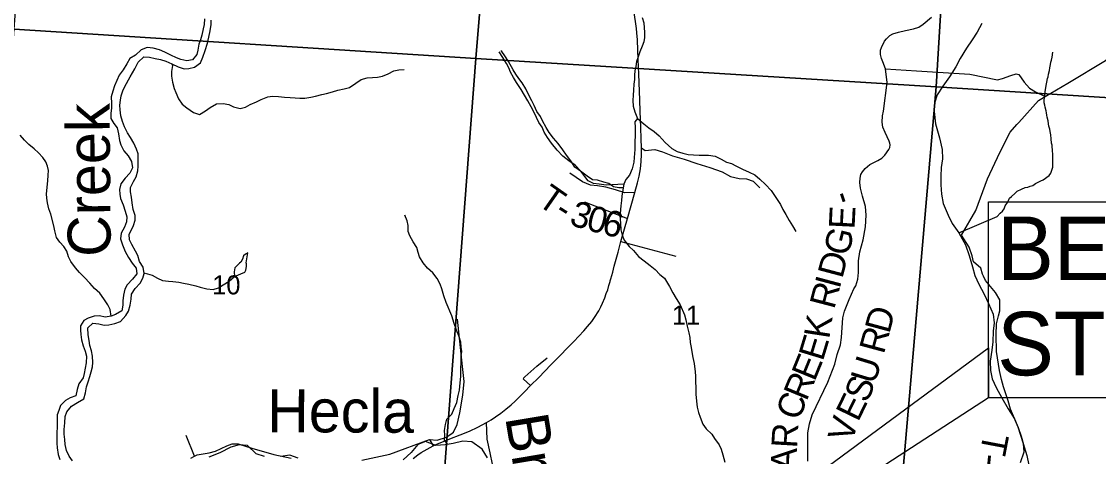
# Model space of a CAD drawing. Extents: x 0 to 34, y 0 to 22.
# Drawn here: x 3.758 to 6.132, y 17.554 to 18.512 of the extents above; entities that cross this region are included whole.
import ezdxf

# ---------------------------------------------------------------- set-up
doc = ezdxf.new("R2010")
doc.units = 0
for name, color, linetype in [('GM_X_Corporation', 7, 'Continuous'), ('GM_X_County_Road', 7, 'Continuous'), ('GM_X_County_Road_Text', 7, 'Continuous'), ('GM_X_Major_River', 7, 'Continuous'), ('GM_X_Minor_Lake', 7, 'Continuous'), ('GM_X_Minor_River', 7, 'Continuous'), ('GM_X_Minor_River_Text', 7, 'Continuous'), ('GM_X_Section_Text', 7, 'Continuous'), ('GM_X_State_Route', 7, 'Continuous'), ('GM_X_Township_Road', 7, 'Continuous'), ('GM_X_Township_Road_Text', 7, 'Continuous'), ('SH_Masking', 7, 'Continuous'), ('SH_Text', 7, 'Continuous')]:
    doc.layers.add(name, color=color, linetype=linetype)

msp = doc.modelspace()

# ---------------------------------------------------------------- linework, layer by layer
at = {"layer": 'GM_X_Corporation'}
for points in [[(3.8179, 19.5177), (4.8445, 19.4512), (4.7598, 18.4308), (3.742, 18.4953)], [(4.8445, 19.4512), (5.8355, 19.3781), (5.775, 18.3681), (4.7598, 18.4308)], [(5.8355, 19.3781), (6.8303, 19.3047), (6.7676, 18.3985), (6.7615, 18.3053), (5.775, 18.3681)], [(4.7598, 18.4308), (4.6804, 17.3872), (3.6641, 17.4586), (3.742, 18.4953)], [(4.7598, 18.4308), (5.775, 18.3681), (5.6845, 17.321), (4.6804, 17.3872)], [(5.775, 18.3681), (6.7615, 18.3053), (6.6999, 17.3699), (6.6918, 17.2464), (5.6845, 17.321)]]:
    msp.add_lwpolyline(points, close=True, dxfattribs=at)
at = {"layer": 'GM_X_County_Road'}
for points in [[(5.4915, 17.5433), (5.4915, 17.6057), (5.4951, 17.6257), (5.5016, 17.6455), (5.5361, 17.7175), (5.5512, 17.7568), (5.5561, 17.7783), (5.5639, 17.7996), (5.5661, 17.8158), (5.5688, 17.8587), (5.5725, 17.8738), (5.583, 17.8991), (5.5932, 17.9227), (5.5976, 17.9295), (5.6023, 17.9445), (5.6037, 17.9589), (5.6037, 17.9846), (5.6061, 18.0042), (5.6138, 18.0306), (5.6191, 18.0598), (5.6204, 18.0854), (5.6188, 18.1042), (5.6126, 18.1271), (5.608, 18.1451), (5.6067, 18.1571), (5.6068, 18.1665), (5.6085, 18.175), (5.6124, 18.1811), (5.6183, 18.1883), (5.6282, 18.1967), (5.6463, 18.2056), (5.6547, 18.2111), (5.6617, 18.2176), (5.6706, 18.2301), (5.6723, 18.2343), (5.6731, 18.2402), (5.6727, 18.2437), (5.6713, 18.248), (5.6622, 18.2673), (5.6571, 18.2795), (5.6556, 18.2902), (5.6566, 18.3039), (5.6587, 18.3143), (5.6668, 18.378), (5.6632, 18.4081), (5.6573, 18.423), (5.6544, 18.4308), (5.6523, 18.4393), (5.6521, 18.4486), (5.6543, 18.4549), (5.6605, 18.4687), (5.665, 18.474), (5.6729, 18.481), (5.6794, 18.485), (5.6918, 18.4889), (5.7072, 18.4919), (5.7244, 18.4962), (5.7366, 18.4997), (5.7461, 18.5063), (5.7644, 18.5215)], [(4.8803, 17.7097), (4.8651, 17.724), (4.8655, 17.727), (4.8678, 17.7292), (4.8941, 17.7522), (4.9172, 17.7707)], [(4.7834, 17.6281), (4.7935, 17.6343), (4.8035, 17.6409), (4.8152, 17.6492), (4.826, 17.6576), (4.8378, 17.6673), (4.8467, 17.6757), (4.8571, 17.6858), (4.8669, 17.6956), (4.8803, 17.7097)], [(4.8886, 16.9624), (4.8894, 16.9787), (4.8887, 17.0141), (4.8892, 17.0726), (4.8884, 17.1231), (4.8823, 17.1597), (4.875, 17.1887), (4.8711, 17.2013), (4.8646, 17.2132), (4.8547, 17.2313), (4.8468, 17.2482), (4.831, 17.2926), (4.8221, 17.3179), (4.8198, 17.3327), (4.8178, 17.3985), (4.8173, 17.4627), (4.8096, 17.494), (4.7965, 17.5369), (4.7918, 17.5617), (4.7849, 17.5918), (4.7834, 17.6281)], [(4.1314, 17.5498), (4.1395, 17.554), (4.1456, 17.5571), (4.1722, 17.5618), (4.1859, 17.565), (4.2108, 17.5766), (4.2227, 17.5817), (4.2363, 17.581), (4.266, 17.5716), (4.3146, 17.5577), (4.3531, 17.5497)], [(4.5087, 17.5456), (4.57, 17.5588), (4.6581, 17.5909), (4.6656, 17.5771)]]:
    msp.add_lwpolyline(points, dxfattribs=at)
at = {"layer": 'GM_X_Major_River'}
for points in [[(4.1618, 18.5181), (4.1611, 18.5056), (4.1592, 18.4957), (4.1558, 18.4821), (4.1527, 18.4718), (4.1493, 18.462), (4.1474, 18.449), (4.1448, 18.4396), (4.135, 18.4278), (4.1225, 18.4251), (4.1096, 18.4285), (4.0998, 18.4323), (4.0873, 18.438), (4.0745, 18.4445), (4.0624, 18.4498), (4.0488, 18.4532), (4.0356, 18.4551), (4.0219, 18.4493), (4.0095, 18.438), (3.9974, 18.4307), (3.9906, 18.419), (3.9826, 18.4053), (3.9739, 18.3935), (3.9686, 18.3821), (3.9633, 18.37), (3.9599, 18.3586), (3.9562, 18.3461), (3.9565, 18.3324), (3.9565, 18.3218), (3.955, 18.3096), (3.9554, 18.2982), (3.9622, 18.2872), (3.9694, 18.2774), (3.972, 18.2645), (3.9743, 18.25), (3.9773, 18.2402), (3.9841, 18.2269), (3.9936, 18.2163), (4.0007, 18.2034), (4.003, 18.1893), (3.9969, 18.1775), (3.9871, 18.1669), (3.9773, 18.1544), (3.9746, 18.1415), (3.9754, 18.1312), (3.9769, 18.1217), (3.9822, 18.1077), (3.9871, 18.0944), (3.9909, 18.0819), (3.9897, 18.0705), (3.9852, 18.0587), (3.9784, 18.0458), (3.9765, 18.0329), (3.9807, 18.0196), (3.9867, 18.0052), (3.9939, 17.9919), (4.0022, 17.9798), (4.0113, 17.9684), (4.0128, 17.9562), (4.0033, 17.9441), (3.9916, 17.9319), (3.9863, 17.922), (3.9829, 17.9091), (3.9818, 17.8966), (3.9818, 17.8871), (3.9795, 17.8742), (3.9659, 17.8666), (3.9561, 17.8624), (3.9425, 17.8605), (3.9307, 17.8632), (3.9186, 17.8628), (3.9054, 17.8586), (3.8956, 17.8533), (3.8884, 17.8415), (3.8884, 17.8316), (3.8892, 17.8222), (3.891, 17.8108), (3.8941, 17.7975)], [(3.9148, 17.7508), (3.9156, 17.7603), (3.9152, 17.7743), (3.913, 17.7861), (3.9092, 17.7982), (3.9073, 17.8093), (3.9054, 17.8218), (3.9047, 17.837), (3.9156, 17.8476), (3.9288, 17.8461), (3.9406, 17.8431), (3.9512, 17.8438), (3.964, 17.8465), (3.9769, 17.8507), (3.9886, 17.864), (3.9946, 17.8735), (3.9977, 17.8867), (3.9999, 17.9), (4.0011, 17.911), (4.0086, 17.9236), (4.02, 17.9354), (4.0256, 17.9467), (4.029, 17.9566), (4.0264, 17.9707), (4.0188, 17.9832), (4.0151, 17.9961), (4.0094, 18.0063), (4.0018, 18.0208), (3.9962, 18.0306), (3.9958, 18.0432), (4.0011, 18.0527), (4.0052, 18.0625), (4.0086, 18.0739), (4.0086, 18.0849), (4.0049, 18.0975), (4.0026, 18.1123), (4.0011, 18.1252), (3.9985, 18.1365), (3.9985, 18.146), (4.0053, 18.1597), (4.0109, 18.1696), (4.0151, 18.1833), (4.0155, 18.1935), (4.0155, 18.2057), (4.0159, 18.2208), (4.0121, 18.2307), (4.0057, 18.244), (3.9988, 18.2565), (3.992, 18.2668), (3.9852, 18.2797), (3.9807, 18.2918), (3.9777, 18.3043), (3.9758, 18.3176), (3.975, 18.3279), (3.9766, 18.3389), (3.9781, 18.3484), (3.9815, 18.3594), (3.9864, 18.3689), (3.9977, 18.3901), (4.0083, 18.4076), (4.0155, 18.4228), (4.028, 18.4342), (4.0408, 18.4334), (4.0533, 18.4308), (4.065, 18.4281), (4.0767, 18.4247), (4.09, 18.419), (4.1036, 18.4122), (4.1172, 18.408), (4.1274, 18.4088), (4.1399, 18.4115), (4.1527, 18.421), (4.1584, 18.4335), (4.1629, 18.4479), (4.1686, 18.4642), (4.1713, 18.4775), (4.1743, 18.4912), (4.1766, 18.5052), (4.1766, 18.5151)], [(3.8941, 17.7975), (3.899, 17.7853), (3.902, 17.7747), (3.9012, 17.7599), (3.899, 17.7481), (3.8963, 17.7367), (3.8941, 17.7269), (3.885, 17.7136), (3.8808, 17.701), (3.8782, 17.6874), (3.8657, 17.6824), (3.8551, 17.6767), (3.8445, 17.6657), (3.8407, 17.6551), (3.8373, 17.6452), (3.837, 17.6323), (3.837, 17.6187), (3.8362, 17.6054), (3.8362, 17.5932), (3.8362, 17.583), (3.8369, 17.5727), (3.8392, 17.5575), (3.8426, 17.5469)], [(3.871, 17.5439), (3.8638, 17.5541), (3.8574, 17.5667), (3.8547, 17.5796), (3.8536, 17.591), (3.8525, 17.6027), (3.8525, 17.6126), (3.8536, 17.6274), (3.8543, 17.6414), (3.8581, 17.6517), (3.8687, 17.6646), (3.8819, 17.6722), (3.8956, 17.6806), (3.8993, 17.6938), (3.902, 17.7068), (3.9054, 17.7181), (3.9092, 17.7299), (3.9122, 17.7402), (3.9148, 17.7508)]]:
    msp.add_lwpolyline(points, dxfattribs=at)
at = {"layer": 'GM_X_Minor_Lake'}
for points in [[(4.257, 18.002), (4.2521, 17.9994), (4.2479, 17.9956), (4.2456, 17.9884), (4.2422, 17.9819), (4.2388, 17.9793), (4.2289, 17.9691), (4.2274, 17.9607), (4.2282, 17.9499)], [(4.2282, 17.9499), (4.2508, 17.9595), (4.2527, 17.9641), (4.2543, 17.972), (4.2543, 17.9777), (4.2539, 17.9804), (4.257, 18.002)]]:
    msp.add_lwpolyline(points, dxfattribs=at)
at = {"layer": 'GM_X_Minor_River'}
for points in [[(5.1268, 18.5206), (5.1299, 18.5092), (5.131, 18.4982), (5.1321, 18.4883), (5.1321, 18.4769), (5.1302, 18.4674), (5.1268, 18.458), (5.1215, 18.4454), (5.1181, 18.4344), (5.1144, 18.4238), (5.1125, 18.4132), (5.1106, 18.4037), (5.1098, 18.3938), (5.1094, 18.3843), (5.1083, 18.3741), (5.1075, 18.3611), (5.1068, 18.3494), (5.106, 18.338), (5.1068, 18.3255), (5.1102, 18.3133), (5.1166, 18.2981), (5.1306, 18.2868), (5.1412, 18.278), (5.1529, 18.2697), (5.1638, 18.2602), (5.1774, 18.2454), (5.1922, 18.2325), (5.2035, 18.2257), (5.2164, 18.2219), (5.2277, 18.2188), (5.2398, 18.2181), (5.2523, 18.2177), (5.2731, 18.2177), (5.2874, 18.2155), (5.301, 18.209), (5.3124, 18.2022), (5.3233, 18.1988), (5.3332, 18.1942), (5.3475, 18.1866), (5.3623, 18.1802), (5.3751, 18.1741), (5.3857, 18.1643), (5.3982, 18.1525), (5.411, 18.14), (5.4212, 18.124), (5.4318, 18.1085), (5.4367, 18.0978), (5.4435, 18.0864), (5.4507, 18.0735), (5.4579, 18.0618), (5.4655, 18.0492)], [(5.8756, 18.5077), (5.8649, 18.4888), (5.8543, 18.4714), (5.8413, 18.4532), (5.8276, 18.4304), (5.8177, 18.4122), (5.804, 18.3903), (5.7896, 18.3698), (5.7767, 18.3501), (5.7713, 18.3319), (5.7705, 18.3137), (5.7734, 18.2864), (5.7824, 18.256), (5.7877, 18.2301), (5.7884, 18.2096), (5.786, 18.1906), (5.7852, 18.1709), (5.7852, 18.1519), (5.7866, 18.1314), (5.7903, 18.1109), (5.8008, 18.0851), (5.8099, 18.0668), (5.8249, 18.0463), (5.8392, 18.0196), (5.8475, 17.9961), (5.855, 17.9717), (5.8602, 17.952), (5.8685, 17.933), (5.8806, 17.9109), (5.8903, 17.8904), (5.9001, 17.8668), (5.9023, 17.8478), (5.9007, 17.8296), (5.8999, 17.8061), (5.8976, 17.7879), (5.8937, 17.7636), (5.8944, 17.7431), (5.8982, 17.7248), (5.9072, 17.7058), (5.9192, 17.683), (5.9335, 17.6587), (5.9471, 17.6366), (5.9554, 17.6176), (5.9621, 17.5986), (5.9689, 17.575), (5.9748, 17.5553), (5.9786, 17.534)], [(5.0846, 18.1454), (5.0748, 18.1456), (5.0635, 18.1476), (5.0529, 18.1548), (5.0419, 18.1583), (5.0279, 18.1625), (5.0169, 18.1629), (5.0056, 18.1709), (4.9909, 18.1824), (4.978, 18.1908), (4.9697, 18.2048), (4.9596, 18.2178), (4.9516, 18.2296), (4.9411, 18.2433), (4.9309, 18.2547), (4.9215, 18.2677), (4.9147, 18.2783), (4.9071, 18.2931), (4.9026, 18.303), (4.8943, 18.3141), (4.8887, 18.327), (4.8834, 18.3373), (4.8759, 18.3513), (4.8702, 18.3635), (4.8623, 18.3768), (4.8544, 18.3863), (4.848, 18.3959), (4.842, 18.4057), (4.8322, 18.424), (4.8242, 18.4366), (4.8175, 18.4461), (4.8148, 18.4472)], [(5.0863, 18.1535), (5.047, 18.1516), (5.0319, 18.1534), (5.0191, 18.155), (5.0077, 18.161), (5.0002, 18.1705), (4.9911, 18.1823), (4.9786, 18.1952), (4.9646, 18.2047), (4.9514, 18.2153), (4.9389, 18.2286), (4.9265, 18.2437), (4.9178, 18.2566), (4.9106, 18.268), (4.9061, 18.2794), (4.8989, 18.2897), (4.8936, 18.3007), (4.8875, 18.3132), (4.8819, 18.3242), (4.8743, 18.3375), (4.8671, 18.3496), (4.86, 18.3622), (4.8497, 18.3777), (4.8429, 18.3887), (4.8365, 18.4001), (4.8327, 18.41), (4.8275, 18.4195), (4.8191, 18.4324), (4.8116, 18.4453)], [(5.8249, 18.0463), (5.9092, 18.0823), (5.9158, 18.0894), (5.9208, 18.0939), (5.9243, 18.0995), (5.9266, 18.1056), (5.9321, 18.1131), (5.934, 18.1176), (5.9364, 18.1225), (5.9406, 18.1262), (5.948, 18.133), (5.953, 18.1382), (5.9629, 18.1426), (5.9709, 18.1463), (5.977, 18.1473), (5.9816, 18.1491), (5.9877, 18.1509), (5.9934, 18.155), (5.9999, 18.1579), (6.0056, 18.1613), (6.0102, 18.1635), (6.0236, 18.1727), (6.0275, 18.1776), (6.0295, 18.1841), (6.0315, 18.1912), (6.0318, 18.2076), (6.0316, 18.216), (6.0317, 18.2213), (6.0314, 18.2255), (6.0311, 18.23), (6.0304, 18.235), (6.0301, 18.2399), (6.0291, 18.2441), (6.0281, 18.2533), (6.0275, 18.262), (6.0261, 18.2697), (6.0251, 18.275), (6.0233, 18.2815), (6.0222, 18.2865), (6.0216, 18.2933), (6.0195, 18.301), (6.0188, 18.3059), (6.0181, 18.3105), (6.017, 18.3151), (6.0153, 18.3235), (6.0142, 18.3277), (6.0128, 18.333), (6.0129, 18.3395), (6.0134, 18.3436), (6.0139, 18.3505), (6.0151, 18.3577), (6.0164, 18.3656), (6.0169, 18.3709), (6.0185, 18.3781), (6.0198, 18.3861), (6.0214, 18.3903), (6.0226, 18.3959), (6.0243, 18.4043), (6.0252, 18.4103), (6.0268, 18.4172), (6.0276, 18.4221), (6.0292, 18.427), (6.0305, 18.4334), (6.0322, 18.4444)], [(4.09, 18.419), (4.0911, 18.4149), (4.0888, 18.4019), (4.0888, 18.3913), (4.0911, 18.3784), (4.0949, 18.3647), (4.0983, 18.3553), (4.1043, 18.3416), (4.1126, 18.3302), (4.1232, 18.3215), (4.1376, 18.3116), (4.1508, 18.3071), (4.164, 18.3154), (4.1743, 18.3227), (4.1886, 18.3303), (4.203, 18.3314), (4.2151, 18.3291), (4.2257, 18.3242), (4.2404, 18.3204), (4.2525, 18.3235), (4.2627, 18.3288), (4.2763, 18.3352), (4.2869, 18.3402), (4.3016, 18.3459), (4.3115, 18.3474), (4.3251, 18.347), (4.3379, 18.3452), (4.3504, 18.3444), (4.3617, 18.3437), (4.3723, 18.3433), (4.3829, 18.3433), (4.3961, 18.3456), (4.4067, 18.3475), (4.4203, 18.3509), (4.4305, 18.3532), (4.4438, 18.3574), (4.4559, 18.3604), (4.4695, 18.3635), (4.4812, 18.3669), (4.4956, 18.3764), (4.5073, 18.384), (4.5201, 18.3878), (4.5319, 18.3889), (4.5432, 18.3893), (4.5542, 18.3916), (4.567, 18.3965), (4.5795, 18.403), (4.5901, 18.4057), (4.6022, 18.4064)], [(5.1166, 18.2981), (5.1102, 18.2909), (5.1109, 18.2784), (5.1113, 18.2689), (5.1113, 18.2594), (5.1105, 18.248), (5.1102, 18.2298), (5.109, 18.212), (5.1083, 18.2021), (5.1049, 18.1873), (5.0984, 18.1732), (5.0909, 18.1637), (5.0863, 18.1535), (5.0837, 18.1409), (5.0818, 18.1273), (5.081, 18.1178), (5.0795, 18.106), (5.0784, 18.0893), (5.078, 18.0768), (5.0788, 18.0669), (5.0799, 18.0532), (5.0825, 18.0411), (5.0871, 18.0301), (5.0977, 18.016), (5.1075, 18.0073), (5.1184, 17.994), (5.1309, 17.9845), (5.1445, 17.9747), (5.1555, 17.9659), (5.1657, 17.9545), (5.1755, 17.9462), (5.1872, 17.9284), (5.1944, 17.9143), (5.2016, 17.9014), (5.2103, 17.8874), (5.2197, 17.8653), (5.2231, 17.8543), (5.2261, 17.8407), (5.2292, 17.8259), (5.2314, 17.8156), (5.2326, 17.805), (5.2348, 17.7936), (5.2363, 17.7841), (5.2382, 17.7719), (5.2413, 17.7583), (5.2435, 17.74), (5.2439, 17.7302), (5.2443, 17.7169), (5.2446, 17.7063), (5.245, 17.6911), (5.2462, 17.6751), (5.2477, 17.6618), (5.2507, 17.6504), (5.2541, 17.6398), (5.2605, 17.6246), (5.2677, 17.6144), (5.2798, 17.603), (5.2862, 17.5931), (5.296, 17.5795), (5.3006, 17.5696), (5.3043, 17.5571), (5.3089, 17.5407)], [(3.9561, 17.8624), (3.9538, 17.8772), (3.9485, 17.8875), (3.9402, 17.9008), (3.9311, 17.9137), (3.9194, 17.9235), (3.9088, 17.9353), (3.8975, 17.9482), (3.8862, 17.9588), (3.8775, 17.9691), (3.8673, 17.9831), (3.862, 17.9937), (3.8582, 18.0063), (3.8514, 18.0161), (3.8427, 18.0256), (3.8359, 18.0362), (3.8321, 18.0507), (3.8298, 18.0617), (3.8234, 18.0875), (3.8185, 18.0992), (3.8155, 18.1121), (3.814, 18.1224), (3.8132, 18.1326), (3.8163, 18.1607), (3.817, 18.1736), (3.8182, 18.1839), (3.8159, 18.1934), (3.8117, 18.2029), (3.8057, 18.2124), (3.7962, 18.2226), (3.7864, 18.2317), (3.7747, 18.2408), (3.7649, 18.2507), (3.7558, 18.2613)], [(4.6984, 17.5801), (4.6912, 17.5896), (4.6916, 17.6006), (4.6909, 17.6105), (4.6928, 17.6242), (4.6958, 17.6355), (4.7068, 17.6465), (4.7122, 17.6594), (4.7179, 17.6723), (4.7213, 17.6878), (4.7236, 17.6996), (4.7256, 17.7155), (4.7271, 17.73), (4.7271, 17.7459), (4.7276, 17.7622), (4.7276, 17.7752), (4.7291, 17.7846), (4.7276, 17.7941), (4.7269, 17.8051), (4.7228, 17.8192), (4.7171, 17.8321), (4.7119, 17.8462), (4.707, 17.8637), (4.6942, 17.893), (4.6893, 17.9074), (4.6848, 17.9226), (4.6811, 17.9329), (4.675, 17.9458), (4.6649, 17.958), (4.6531, 17.9683), (4.6437, 17.9801), (4.6358, 17.9931), (4.6328, 18.0033), (4.6298, 18.0143), (4.6219, 18.0265), (4.6147, 18.0398), (4.611, 18.0493), (4.6106, 18.0622), (4.6087, 18.0729), (4.6035, 18.0851), (4.6035, 18.0839)], [(4.029, 17.9566), (4.0313, 17.9578), (4.0464, 17.9528), (4.0585, 17.9464), (4.0691, 17.9415), (4.0823, 17.9396), (4.0922, 17.9388), (4.1054, 17.9373), (4.1152, 17.9354), (4.1273, 17.9331), (4.1424, 17.9297), (4.1526, 17.9267), (4.167, 17.9229), (4.1806, 17.9214), (4.1923, 17.9252), (4.2029, 17.9317), (4.2165, 17.94), (4.2282, 17.9499)], [(4.2943, 17.5535), (4.2754, 17.5592), (4.2569, 17.5775), (4.2379, 17.5791), (4.2201, 17.5738), (4.1959, 17.5612), (4.1716, 17.5517)], [(4.786, 17.5504), (4.774, 17.5698), (4.7509, 17.5858), (4.7316, 17.587), (4.71, 17.5824), (4.6926, 17.579), (4.6714, 17.5779), (4.6491, 17.5863), (4.632, 17.5798), (4.6172, 17.5623), (4.5994, 17.546)], [(4.3685, 17.5496), (4.3499, 17.5561), (4.3303, 17.5535)]]:
    msp.add_lwpolyline(points, dxfattribs=at)
at = {"layer": 'GM_X_State_Route'}
msp.add_line((5.0558, 17.9388), (5.0563, 17.9405), dxfattribs=at)
for points in [[(5.0563, 17.9405), (5.0575, 17.9449), (5.0616, 17.9597), (5.0652, 17.9726), (5.0738, 18.0035), (5.0798, 18.0269), (5.0944, 18.0777), (5.1105, 18.1349), (5.1162, 18.1569), (5.1199, 18.1713), (5.1228, 18.1871), (5.1247, 18.2039), (5.1251, 18.219), (5.1253, 18.2336), (5.1246, 18.2536), (5.1236, 18.2782), (5.1222, 18.3144), (5.1213, 18.3384), (5.1207, 18.3583), (5.1194, 18.396), (5.118, 18.4281), (5.1173, 18.4487), (5.1161, 18.4719), (5.115, 18.487), (5.1138, 18.4968), (5.1118, 18.5119), (5.1082, 18.5365)], [(4.8803, 17.7097), (4.899, 17.7279), (4.9254, 17.7552), (4.9452, 17.7755), (4.9627, 17.7934), (4.9758, 17.8067), (4.9872, 17.8186), (4.9978, 17.8304), (5.0064, 17.8397), (5.0154, 17.8508), (5.0215, 17.8595), (5.0308, 17.8746), (5.0352, 17.883), (5.0392, 17.8916), (5.0442, 17.903), (5.0475, 17.9124), (5.0507, 17.9206), (5.0534, 17.93), (5.0558, 17.9388)], [(4.7834, 17.6281), (4.7935, 17.6343), (4.8035, 17.6409), (4.8152, 17.6492), (4.826, 17.6576), (4.8378, 17.6673), (4.8467, 17.6757), (4.8571, 17.6858), (4.8669, 17.6956), (4.8803, 17.7097)], [(4.6216, 17.5491), (4.6318, 17.557), (4.6396, 17.5623), (4.6524, 17.5699), (4.6656, 17.5771), (4.6757, 17.5812), (4.6886, 17.5865), (4.7029, 17.5922), (4.7254, 17.601), (4.7457, 17.6094), (4.7641, 17.6178), (4.7834, 17.6281)]]:
    msp.add_lwpolyline(points, dxfattribs=at)
at = {"layer": 'GM_X_Township_Road'}
for p, q in [((4.9995, 18.1148), (5.0944, 18.0777)), ((5.0798, 18.0269), (5.2006, 17.9951)), ((4.1395, 17.554), (4.1212, 17.5998))]:
    msp.add_line(p, q, dxfattribs=at)
for points in [[(5.9566, 18.2896), (6.0001, 18.3383), (6.015, 18.3469), (6.0652, 18.3759), (6.1478, 18.426), (6.2129, 18.4786), (6.2855, 18.5713), (6.333, 18.6514), (6.4207, 18.7391), (6.5069, 18.7924), (6.5513, 18.8198), (6.5583, 18.8242), (6.5605, 18.8253)], [(5.6632, 18.4081), (5.7313, 18.4033), (5.849, 18.3958), (5.91, 18.3838), (5.9209, 18.3868), (5.9392, 18.3929), (5.9509, 18.3964), (5.9566, 18.3956), (5.9688, 18.3781), (5.9806, 18.3655), (5.9936, 18.3572), (6.015, 18.3469)], [(5.8788, 17.9508), (5.8767, 17.9549), (5.8731, 17.9684), (5.8573, 17.9824), (5.8538, 17.9953), (5.8475, 18.0148), (5.8304, 18.041), (5.8624, 18.0953), (5.8875, 18.1654), (5.915, 18.2231), (5.9375, 18.2682), (5.9526, 18.285), (5.9566, 18.2896)], [(5.1253, 18.2336), (5.1334, 18.228), (5.1547, 18.2302), (5.1713, 18.2248), (5.1936, 18.2159), (5.219, 18.2089), (5.247, 18.1992), (5.2754, 18.1903), (5.303, 18.181), (5.3211, 18.1706), (5.3401, 18.1659), (5.3568, 18.1651), (5.3715, 18.1604), (5.3862, 18.1455)], [(5.1105, 18.1349), (5.0884, 18.1344), (5.068, 18.141), (5.0468, 18.1468), (5.0282, 18.1496), (5.0127, 18.1512), (4.9949, 18.1589), (4.967, 18.1781)], [(5.9189, 17.7234), (5.9141, 17.743), (5.9077, 17.7846), (5.9071, 17.8215), (5.9078, 17.846), (5.9123, 17.8636), (5.9147, 17.8741), (5.9153, 17.8987), (5.9053, 17.9151), (5.8837, 17.9414), (5.8788, 17.9508)], [(4.7048, 17.6029), (4.7107, 17.6072), (4.7188, 17.6242), (4.725, 17.6497), (4.7313, 17.6884), (4.7342, 17.7184), (4.7306, 17.7519), (4.7195, 17.8561)], [(5.9607, 17.5402), (5.9687, 17.5634), (5.9672, 17.5817), (5.9558, 17.6182), (5.9388, 17.6581), (5.9331, 17.6764), (5.9228, 17.7072), (5.9189, 17.7234)], [(4.6581, 17.5909), (4.6746, 17.5892), (4.6955, 17.5963), (4.7014, 17.6005), (4.7048, 17.6029)]]:
    msp.add_lwpolyline(points, dxfattribs=at)
at = {"layer": 'SH_Masking'}
msp.add_lwpolyline([(5.8902, 18.1147), (7.3577, 18.1147), (7.3577, 17.6825), (5.8902, 17.6825)], close=True, dxfattribs=at)
at = {"layer": 'SH_Text'}
for points in [[(5.8902, 18.1147), (7.3577, 18.1147), (7.3577, 17.6825), (5.8902, 17.6825)], [(4.6475, 16.8758), (5.8902, 17.7932), (5.8902, 17.6825)]]:
    msp.add_lwpolyline(points, close=True, dxfattribs=at)

# ---------------------------------------------------------------- texts
at = {"layer": 'GM_X_County_Road_Text'}
for s, rotation, p in [('-', 108.5194, (5.5936, 18.1187)), ('E', 87.2002, (5.5946, 18.0535)), ('G', 75.8337, (5.5806, 17.9929)), ('D', 75.123, (5.5676, 17.9438)), ('I', 75.1189, (5.5616, 17.9212)), ('R', 75.3411, (5.5498, 17.8762)), ('D', 74.9061, (5.6713, 17.8223)), ('K', 81.3362, (5.539, 17.8111)), ('R', 74.8892, (5.6591, 17.7772)), ('E', 73.1005, (5.5247, 17.7618)), ('E', 67.7919, (5.5067, 17.717)), ('U', 73.0048, (5.6393, 17.7105)), ('R', 67.5119, (5.4888, 17.6736)), ('S', 67.4707, (5.6226, 17.6695)), ('C', 69.8875, (5.4729, 17.6304)), ('E', 64.113, (5.6025, 17.6279)), ('V', 73.7436, (5.5894, 17.5823)), ('R', 86.7236, (5.4679, 17.5709)), ('A', 88.2576, (5.4664, 17.5213))]:
    msp.add_text(s, height=0.0568, rotation=rotation, dxfattribs=at).set_placement(p)
at = {"layer": 'GM_X_Minor_River_Text'}
for s, height, rotation, p in [('Creek', 0.09478, 90.4942, (3.9553, 17.9939)), ('Hecla', 0.09469, 359.7563, (4.3001, 17.6071)), ('Branch', 0.09475, 279.4884, (4.8243, 17.64))]:
    msp.add_text(s, height=height, rotation=rotation, dxfattribs=at).set_placement(p)
at = {"layer": 'GM_X_Section_Text'}
for s, p in [('10', (4.1788, 17.9107)), ('11', (5.1922, 17.844))]:
    msp.add_text(s, height=0.04186, rotation=0, dxfattribs=at).set_placement(p)
at = {"layer": 'GM_X_Township_Road_Text'}
for s, rotation, p in [('T', 325.0915, (4.893, 18.11)), ('3', 341.9366, (4.9638, 18.0651)), ('-', 327.8683, (4.9303, 18.084)), ('0', 345.6578, (5.001, 18.0532)), ('6', 346.0418, (5.0353, 18.0444)), ('T', 259.2472, (5.8796, 17.6081)), ('-', 264.3347, (5.8709, 17.5609))]:
    msp.add_text(s, height=0.0568, rotation=rotation, dxfattribs=at).set_placement(p)
at = {"layer": 'SH_Text'}
for s, p in [('BEGIN PROJECT', (5.9092, 17.9423)), ('STA. 34+29.04', (5.9092, 17.7323))]:
    msp.add_text(s, height=0.14, dxfattribs=at).set_placement(p)

doc.saveas('drawing.dxf')
